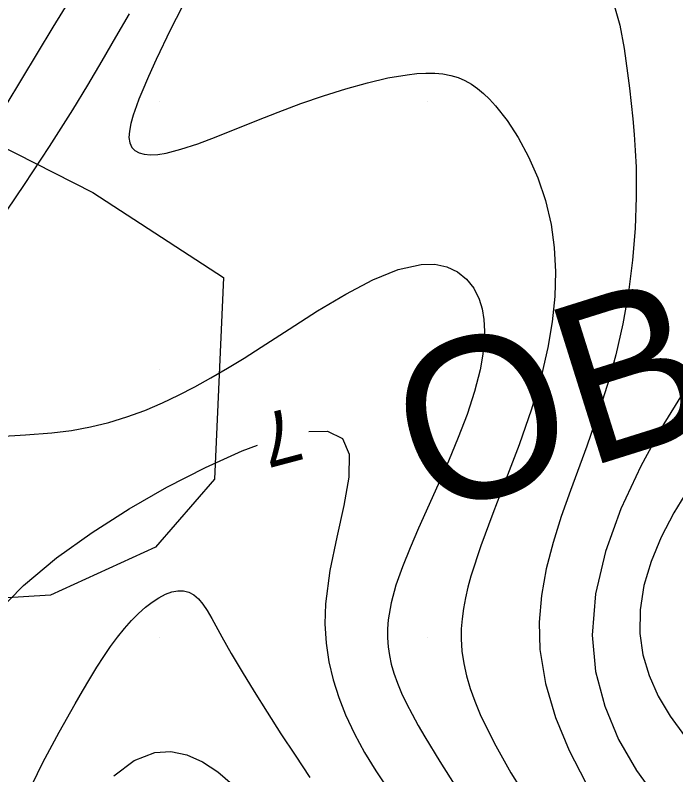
# Model space of a CAD drawing. Extents: x 2602990 to 2605851, y 618069 to 619180.
# Drawn here: x 2603164.61 to 2603189.25, y 618434.86 to 618463.21 of the extents above; entities that cross this region are included whole.
import ezdxf

# ---------------------------------------------------------------- set-up
doc = ezdxf.new("R2010")
doc.units = 0
for name, color, linetype in [('DTM Contours Minor', 7, 'Continuous'), ('DTM Contours Minor Text', 7, 'Continuous'), ('Exist DTM QL2 LIDAR Elevation Point', 7, 'Continuous'), ('Exist Roads EOP', 7, 'Continuous'), ('PH Exist DTM Obscure Area', 7, 'Continuous'), ('PH Exist DTM Obscure Area Text', 7, 'Continuous')]:
    doc.layers.add(name, color=color, linetype=linetype)

msp = doc.modelspace()

# ---------------------------------------------------------------- linework, layer by layer
at = {"layer": 'DTM Contours Minor'}
for points in [[(2603166.84, 618464.107), (2603166.013, 618462.761), (2603163.09, 618457.911)], [(2603171.041, 618463.924), (2603170.409, 618462.679), (2603169.87, 618461.551), (2603169.581, 618460.915), (2603169.334, 618460.341), (2603169.227, 618460.077), (2603169.133, 618459.828), (2603169.013, 618459.478), (2603168.925, 618459.163), (2603168.872, 618458.884), (2603168.858, 618458.643), (2603168.888, 618458.439), (2603168.963, 618458.273), (2603169.077, 618458.154), (2603169.234, 618458.069), (2603169.43, 618458.017), (2603169.665, 618457.999), (2603169.936, 618458.014), (2603170.242, 618458.062), (2603170.798, 618458.203), (2603171.426, 618458.411), (2603172.114, 618458.67), (2603173.624, 618459.276), (2603174.422, 618459.591), (2603175.268, 618459.908), (2603176.114, 618460.201), (2603176.946, 618460.465), (2603177.752, 618460.689), (2603178.518, 618460.866), (2603179.23, 618460.988), (2603179.592, 618461.028), (2603179.935, 618461.047), (2603180.261, 618461.044), (2603180.569, 618461.016), (2603180.861, 618460.961), (2603181.137, 618460.877), (2603181.388, 618460.769), (2603181.629, 618460.634), (2603181.86, 618460.471), (2603182.085, 618460.283), (2603182.306, 618460.069), (2603182.524, 618459.829), (2603182.957, 618459.28), (2603183.375, 618458.642), (2603183.763, 618457.925), (2603184.106, 618457.14), (2603184.391, 618456.295), (2603184.601, 618455.399), (2603184.719, 618454.533), (2603184.764, 618453.636), (2603184.737, 618452.713), (2603184.642, 618451.767), (2603184.48, 618450.803), (2603184.256, 618449.824), (2603183.866, 618448.5), (2603183.405, 618447.177), (2603182.911, 618445.874), (2603182.422, 618444.61), (2603181.976, 618443.405), (2603181.61, 618442.277), (2603181.497, 618441.861), (2603181.403, 618441.459), (2603181.33, 618441.067), (2603181.279, 618440.683), (2603181.25, 618440.306), (2603181.245, 618439.934), (2603181.275, 618439.475), (2603181.342, 618439.015), (2603181.445, 618438.553), (2603181.583, 618438.084), (2603181.754, 618437.605), (2603181.958, 618437.113), (2603182.473, 618436.045), (2603183.099, 618434.93), (2603183.82, 618433.791)], [(2603186.942, 618463.617), (2603187.162, 618462.831), (2603187.324, 618461.963), (2603187.454, 618461.044), (2603187.526, 618460.485), (2603187.592, 618459.918), (2603187.652, 618459.341), (2603187.703, 618458.754), (2603187.742, 618458.153), (2603187.768, 618457.54), (2603187.776, 618456.411), (2603187.733, 618455.249), (2603187.636, 618454.065), (2603187.486, 618452.875), (2603187.28, 618451.692), (2603187.017, 618450.528), (2603186.778, 618449.659), (2603186.512, 618448.805), (2603186.226, 618447.963), (2603185.928, 618447.129), (2603185.32, 618445.467), (2603184.981, 618444.499), (2603184.674, 618443.524), (2603184.42, 618442.541), (2603184.239, 618441.55), (2603184.151, 618440.549), (2603184.178, 618439.537), (2603184.389, 618438.265), (2603184.77, 618437), (2603185.281, 618435.766), (2603185.881, 618434.586)], [(2603168.86, 618463.256), (2603168.359, 618462.384), (2603167.844, 618461.501), (2603167.309, 618460.602), (2603166.749, 618459.682), (2603165.882, 618458.303), (2603164.949, 618456.884), (2603163.954, 618455.438)], [(2603163.977, 618447.49), (2603165.001, 618447.543), (2603165.983, 618447.618), (2603166.713, 618447.712), (2603167.419, 618447.844), (2603168.108, 618448.013), (2603168.782, 618448.218), (2603169.448, 618448.46), (2603170.11, 618448.739), (2603170.708, 618449.022), (2603171.309, 618449.333), (2603171.915, 618449.669), (2603172.528, 618450.03), (2603173.151, 618450.412), (2603173.785, 618450.815), (2603174.834, 618451.494), (2603175.894, 618452.172), (2603176.941, 618452.8), (2603177.949, 618453.331), (2603178.894, 618453.717), (2603179.75, 618453.91), (2603180.259, 618453.911), (2603180.713, 618453.814), (2603181.11, 618453.628), (2603181.446, 618453.359), (2603181.716, 618453.017), (2603181.918, 618452.61), (2603182.027, 618452.244), (2603182.092, 618451.845), (2603182.115, 618451.417), (2603182.099, 618450.96), (2603182.043, 618450.48), (2603181.952, 618449.978), (2603181.743, 618449.161), (2603181.466, 618448.311), (2603181.138, 618447.441), (2603180.775, 618446.563), (2603180.391, 618445.688), (2603179.66, 618444.066), (2603179.339, 618443.328), (2603179.053, 618442.615), (2603178.813, 618441.93), (2603178.632, 618441.273), (2603178.522, 618440.647), (2603178.496, 618440.303), (2603178.496, 618439.966), (2603178.521, 618439.635), (2603178.57, 618439.308), (2603178.642, 618438.982), (2603178.737, 618438.655), (2603178.869, 618438.283), (2603179.027, 618437.905), (2603179.209, 618437.517), (2603179.415, 618437.117), (2603179.643, 618436.702), (2603179.891, 618436.271), (2603180.446, 618435.354), (2603181.075, 618434.376)], [(2603189.754, 618449.488), (2603188.811, 618447.952), (2603187.947, 618446.378), (2603187.204, 618444.785), (2603186.626, 618443.191), (2603186.255, 618441.613), (2603186.133, 618440.07), (2603186.262, 618438.716), (2603186.601, 618437.416), (2603187.118, 618436.178), (2603187.783, 618435.013), (2603188.566, 618433.931), (2603189.436, 618432.941)], [(2603175.569, 618447.669), (2603176.262, 618447.679), (2603176.824, 618447.407), (2603177.071, 618446.819), (2603177.059, 618445.965), (2603176.876, 618444.913), (2603176.611, 618443.729), (2603176.352, 618442.48), (2603176.187, 618441.234), (2603176.167, 618440.49), (2603176.212, 618439.771), (2603176.317, 618439.074), (2603176.476, 618438.397), (2603176.685, 618437.739), (2603176.938, 618437.096), (2603177.271, 618436.389), (2603177.647, 618435.695), (2603178.063, 618435.009), (2603178.514, 618434.329)], [(2603160.967, 618434.608), (2603161.246, 618435.906), (2603161.648, 618437.189), (2603162.194, 618438.44), (2603162.906, 618439.641), (2603163.834, 618440.818), (2603164.929, 618441.921), (2603166.156, 618442.95), (2603167.479, 618443.905), (2603168.864, 618444.785), (2603170.273, 618445.589), (2603171.712, 618446.331), (2603173.084, 618446.952), (2603173.645, 618447.157)], [(2603189.722, 618445.525), (2603189.175, 618444.631), (2603188.707, 618443.729), (2603188.331, 618442.823), (2603188.063, 618441.918), (2603187.917, 618441.02), (2603187.907, 618440.132), (2603188.025, 618439.34), (2603188.258, 618438.562), (2603188.6, 618437.798), (2603189.042, 618437.048), (2603189.577, 618436.313)], [(2603165.058, 618434.107), (2603165.649, 618435.313), (2603166.256, 618436.45), (2603166.848, 618437.501), (2603167.128, 618437.984), (2603167.398, 618438.442), (2603167.661, 618438.872), (2603167.919, 618439.275), (2603168.174, 618439.649), (2603168.427, 618439.995), (2603168.69, 618440.323), (2603168.953, 618440.619), (2603169.214, 618440.882), (2603169.472, 618441.112), (2603169.724, 618441.307), (2603169.971, 618441.467), (2603170.217, 618441.594), (2603170.453, 618441.681), (2603170.679, 618441.726), (2603170.893, 618441.725), (2603171.094, 618441.678), (2603171.28, 618441.58), (2603171.453, 618441.43), (2603171.617, 618441.23), (2603171.779, 618440.984), (2603171.946, 618440.695), (2603172.322, 618440.005), (2603172.675, 618439.382), (2603173.082, 618438.697), (2603173.532, 618437.962), (2603174.017, 618437.19), (2603174.527, 618436.393), (2603175.055, 618435.586), (2603175.603, 618434.761)], [(2603168.295, 618434.82), (2603169.048, 618435.389), (2603169.822, 618435.696), (2603170.422, 618435.733), (2603171.018, 618435.609), (2603171.603, 618435.346), (2603172.173, 618434.966), (2603172.722, 618434.492)]]:
    msp.add_lwpolyline(points, dxfattribs=at)
at = {"layer": 'Exist DTM QL2 LIDAR Elevation Point'}
for p, q in [((2603170, 618460), (2603170, 618460)), ((2603180, 618460), (2603180, 618460)), ((2603170, 618450), (2603170, 618450)), ((2603180, 618450), (2603180, 618450)), ((2603170, 618440), (2603170, 618440)), ((2603180, 618440), (2603180, 618440))]:
    msp.add_line(p, q, dxfattribs=at)
at = {"layer": 'Exist Roads EOP'}
msp.add_spline([(2604034.633, 618668.486), (2603984.89, 618650.123), (2603936.767, 618631.654), (2603888.195, 618613.335), (2603837.766, 618594.258), (2603782.918, 618573.705), (2603731.939, 618554.39), (2603671.126, 618532.171), (2603621.822, 618514.106), (2603561.545, 618491.877), (2603506.421, 618471.293), (2603452.163, 618451.33), (2603398.364, 618431.316), (2603341.431, 618410.355), (2603281.65, 618388.199), (2603223.033, 618366.475), (2603185.717, 618352.612)], degree=3, dxfattribs=at)
at = {"layer": 'PH Exist DTM Obscure Area'}
msp.add_lwpolyline([(2603145.179, 618442.264), (2603145.037, 618443.994), (2603144.673, 618446.478), (2603144.536, 618449.186), (2603144.559, 618453.923), (2603146.533, 618457.824), (2603151.136, 618461.186), (2603159.26, 618461.674), (2603163.907, 618458.418), (2603167.508, 618456.595), (2603172.381, 618453.414), (2603172.044, 618445.895), (2603169.851, 618443.348), (2603165.932, 618441.562), (2603160.29, 618441.214), (2603153.973, 618441.169), (2603145.179, 618442.264)], dxfattribs=at)

# ---------------------------------------------------------------- texts
at = {"layer": 'DTM Contours Minor Text'}
msp.add_text('7', height=2, rotation=194.896, dxfattribs=at).set_placement((2603174.967, 618448.606))
at = {"layer": 'PH Exist DTM Obscure Area Text'}
msp.add_text('OBSCURED', height=6, rotation=17.4224, dxfattribs=at).set_placement((2603179.938, 618444.422))

doc.saveas('drawing.dxf')
